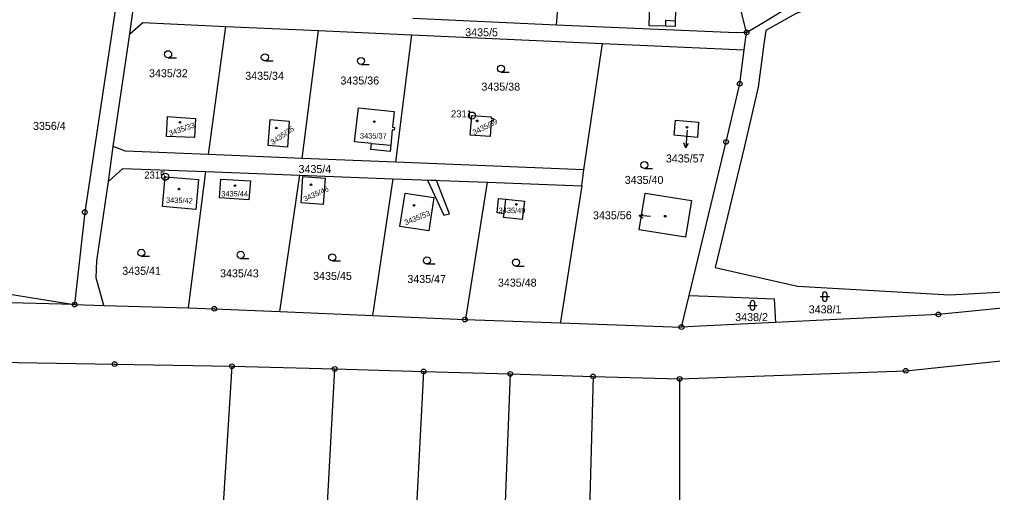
# Model space of a CAD drawing. Extents: x -644096 to -634268, y -1141430 to -1133463.
# Drawn here: x -641913.6 to -641706.9, y -1138498.2 to -1138397.7 of the extents above; entities that cross this region are included whole.
import ezdxf

# ---------------------------------------------------------------- set-up
doc = ezdxf.new("R2010")
doc.units = 0
for name, color, linetype in [('_CIVIL_CONSTRUCTION', 7, 'Continuous'), ('B_Hranice _3D', 7, 'Continuous'), ('M_Svah_Nasyp', 7, 'Continuous'), ('M_Svah_Zarez', 7, 'Continuous'), ('svrsek_osa_sjezdy', 7, 'Continuous'), ('svrsek_osa_VRT', 7, 'Continuous'), ('svrsek_popisy_VRT', 7, 'Continuous'), ('terminal_VRT', 7, 'Continuous')]:
    doc.layers.add(name, color=color, linetype=linetype)

msp = doc.modelspace()

# ---------------------------------------------------------------- linework, layer by layer
at = {"layer": '_CIVIL_CONSTRUCTION'}
for centre, radius in [((-641759.13, -1138400.46), 0.5), ((-641759.13, -1138400.46), 0.0303), ((-641760.59, -1138411.36), 0.5), ((-641760.59, -1138411.36), 0.0303), ((-641817.46, -1138418.12), 0.75), ((-641817.46, -1138418.12), 0.03), ((-641763.48, -1138423.7), 0.5), ((-641763.48, -1138423.7), 0.0303), ((-641882.61, -1138431.12), 0.75), ((-641882.61, -1138431.12), 0.03), ((-641899.7, -1138438.64), 0.5), ((-641899.7, -1138438.64), 0.0303), ((-641901.86, -1138458.28), 0.5), ((-641901.86, -1138458.28), 0.0303), ((-641872.19, -1138459.15), 0.5), ((-641872.19, -1138459.15), 0.0303), ((-641718.38, -1138460.38), 0.5), ((-641718.38, -1138460.38), 0.0303), ((-641818.96, -1138461.46), 0.5), ((-641818.96, -1138461.46), 0.0303), ((-641772.95, -1138463.07), 0.5), ((-641772.95, -1138463.07), 0.0303), ((-641893.38, -1138470.93), 0.5), ((-641893.38, -1138470.93), 0.0303), ((-641868.45, -1138471.36), 0.5), ((-641868.45, -1138471.36), 0.0303), ((-641846.6, -1138471.95), 0.5), ((-641846.6, -1138471.95), 0.0303), ((-641827.75, -1138472.46), 0.5), ((-641827.75, -1138472.46), 0.0303), ((-641809.32, -1138473), 0.5), ((-641725.33, -1138472.34), 0.5), ((-641725.33, -1138472.34), 0.0303), ((-641809.32, -1138473), 0.0303), ((-641791.74, -1138473.55), 0.5), ((-641791.74, -1138473.55), 0.0303), ((-641773.35, -1138474.08), 0.5), ((-641773.35, -1138474.08), 0.0303)]:
    msp.add_circle(centre, radius, dxfattribs=at)
at = {"layer": 'B_Hranice _3D'}
msp.add_lwpolyline([(-641823.42, -1138439.31), (-641822.2, -1138438.99), (-641825.01, -1138431.89), (-641826.87, -1138431.81)], close=True, dxfattribs=at)
at = {"layer": 'M_Svah_Nasyp'}
for p, q in [((-641838.81, -1138424.04), (-641834.72, -1138424.44)), ((-641810.65, -1138438.96), (-641810.27, -1138435.9))]:
    msp.add_line(p, q, dxfattribs=at)
msp.add_lwpolyline([(-641776.29, -1138399.16), (-641776.27, -1138397.88), (-641774.26, -1138397.96)], dxfattribs=at)
at = {"layer": 'M_Svah_Zarez'}
for centre in [(-641816.36, -1138419.25), (-641879.48, -1138419.56), (-641859.03, -1138420.76), (-641838.19, -1138419.4), (-641771.77, -1138420.59), (-641879.67, -1138433.74), (-641867.78, -1138433), (-641851.64, -1138432.82), (-641829.78, -1138437.2), (-641808.05, -1138437), (-641776.41, -1138439.5)]:
    msp.add_circle(centre, 0.175, dxfattribs=at)
at = {"layer": 'svrsek_osa_sjezdy'}
for p, q in [((-641882, -1138405.84), (-641880.25, -1138405.84)), ((-641861.45, -1138406.49), (-641859.7, -1138406.49)), ((-641841.02, -1138407.26), (-641839.27, -1138407.26)), ((-641811.29, -1138408.9), (-641809.54, -1138408.9)), ((-641780.83, -1138429.37), (-641779.08, -1138429.37)), ((-641887.69, -1138448.01), (-641885.94, -1138448.01)), ((-641866.59, -1138448.45), (-641864.84, -1138448.45)), ((-641847.14, -1138449), (-641845.39, -1138449)), ((-641827.02, -1138449.65), (-641825.27, -1138449.65)), ((-641808.11, -1138450.09), (-641806.36, -1138450.09)), ((-641743.03, -1138456.08), (-641743.03, -1138457.08)), ((-641742.03, -1138457.08), (-641742.03, -1138456.08)), ((-641758.36, -1138457.94), (-641758.36, -1138458.94)), ((-641757.36, -1138458.94), (-641757.36, -1138457.94)), ((-641743.53, -1138456.58), (-641741.53, -1138456.58)), ((-641758.86, -1138458.44), (-641756.86, -1138458.44))]:
    msp.add_line(p, q, dxfattribs=at)
for centre in [(-641882, -1138405.09), (-641861.45, -1138405.74), (-641841.02, -1138406.51), (-641811.29, -1138408.15), (-641780.83, -1138428.62), (-641887.69, -1138447.26), (-641866.59, -1138447.7), (-641847.14, -1138448.25), (-641827.02, -1138448.9), (-641808.11, -1138449.34)]:
    msp.add_circle(centre, 0.75, dxfattribs=at)
for centre, start, end in [((-641742.53, -1138456.08), 0, 180), ((-641757.86, -1138457.94), 0, 180), ((-641742.53, -1138457.08), 180, 359.9879), ((-641757.86, -1138458.94), 180, 359.9879)]:
    msp.add_arc(centre, 0.5, start, end, dxfattribs=at)
at = {"layer": 'svrsek_popisy_VRT'}
for p, q in [((-641771.79, -1138421.95), (-641772.05, -1138424.94)), ((-641771.73, -1138421.24), (-641771.79, -1138421.95)), ((-641772.05, -1138424.94), (-641772.46, -1138423.9)), ((-641772.05, -1138424.94), (-641771.46, -1138423.99)), ((-641781.91, -1138439.38), (-641781.08, -1138439.05)), ((-641779.52, -1138439.59), (-641781.91, -1138439.38)), ((-641781.91, -1138439.38), (-641781.15, -1138439.85))]:
    msp.add_line(p, q, dxfattribs=at)
at = {"layer": 'terminal_VRT'}
for p, q in [((-641759.13, -1138400.46), (-641762.62, -1138386.4)), ((-641890.1, -1138400.73), (-641888.99, -1138392.64)), ((-641799.53, -1138398.88), (-641830.03, -1138397.52)), ((-641873.44, -1138426.42), (-641869.71, -1138399.17)), ((-641869.71, -1138399.17), (-641850.09, -1138400.07)), ((-641853.53, -1138427.23), (-641850.09, -1138400.07)), ((-641850.09, -1138400.07), (-641830.25, -1138400.97)), ((-641759.63, -1138404.18), (-641759.13, -1138400.46)), ((-641893.65, -1138424.69), (-641890.1, -1138400.73)), ((-641833.64, -1138428.03), (-641830.25, -1138400.97)), ((-641830.25, -1138400.97), (-641789.72, -1138402.81)), ((-641793.71, -1138429.65), (-641789.72, -1138402.81)), ((-641789.72, -1138402.81), (-641759.63, -1138404.18)), ((-641894.65, -1138432.11), (-641893.65, -1138424.69)), ((-641853.53, -1138427.23), (-641873.44, -1138426.42)), ((-641833.64, -1138428.03), (-641853.53, -1138427.23)), ((-641793.71, -1138429.65), (-641833.64, -1138428.03)), ((-641877.66, -1138458.99), (-641873.99, -1138430.01)), ((-641873.99, -1138430.01), (-641854.04, -1138430.77)), ((-641858.26, -1138459.75), (-641854.04, -1138430.77)), ((-641854.04, -1138430.77), (-641834.17, -1138431.53)), ((-641794.13, -1138433.06), (-641793.71, -1138429.65)), ((-641838.48, -1138460.61), (-641834.17, -1138431.53)), ((-641834.17, -1138431.53), (-641814.15, -1138432.3)), ((-641814.15, -1138432.3), (-641794.13, -1138433.06)), ((-641901.86, -1138458.28), (-641923.49, -1138457.73)), ((-641901.86, -1138458.28), (-641895.63, -1138458.46)), ((-641772.95, -1138463.07), (-641771.33, -1138456.32)), ((-641895.63, -1138458.46), (-641877.66, -1138458.99)), ((-641858.26, -1138459.75), (-641838.48, -1138460.61)), ((-641818.77, -1138461.47), (-641798.68, -1138462.16)), ((-641798.68, -1138462.16), (-641772.95, -1138463.07)), ((-641868.45, -1138471.36), (-641846.6, -1138471.95)), ((-641846.6, -1138471.95), (-641827.75, -1138472.46)), ((-641827.75, -1138472.46), (-641809.32, -1138473)), ((-641809.32, -1138473), (-641791.74, -1138473.55)), ((-641791.74, -1138473.55), (-641773.35, -1138474.08))]:
    msp.add_line(p, q, dxfattribs=at)
for points in [[(-641615.34, -1138338.9), (-641625.35, -1138344.57), (-641637.86, -1138356.06), (-641681.22, -1138367.23), (-641703.61, -1138373.17), (-641728.11, -1138388.23), (-641748.77, -1138396.54), (-641755.06, -1138400.04), (-641755.45, -1138402.97), (-641756.65, -1138412.09), (-641759.6, -1138424.62), (-641765.78, -1138450.37), (-641748.32, -1138454.34), (-641715.97, -1138456.23), (-641677.07, -1138454.07), (-641654.84, -1138452.11), (-641638.3, -1138451.47), (-641638.71, -1138453.42)], [(-641759.13, -1138400.46), (-641754.77, -1138397.83), (-641749.8, -1138394.83), (-641728.64, -1138386.83), (-641704.51, -1138371.13), (-641681.84, -1138365.33), (-641661.76, -1138357.24)], [(-641799.53, -1138398.88), (-641797.88, -1138378.53), (-641797.77, -1138377.13)], [(-641891.57, -1138384.42), (-641899.7, -1138438.64), (-641901.86, -1138458.28)], [(-641774.26, -1138397.96), (-641774.28, -1138399.21), (-641776.29, -1138399.16), (-641779.83, -1138399.06), (-641779.66, -1138394), (-641774.16, -1138394.15), (-641774.26, -1138397.96)], [(-641890.1, -1138400.73), (-641887.35, -1138398.37), (-641869.71, -1138399.17)], [(-641759.13, -1138400.46), (-641761.37, -1138400.57), (-641799.53, -1138398.88)], [(-641771.33, -1138456.32), (-641763.48, -1138423.7), (-641760.59, -1138411.36), (-641759.63, -1138404.18)], [(-641834.85, -1138425.74), (-641838.94, -1138425.34), (-641838.81, -1138424.04), (-641842.41, -1138423.69), (-641841.54, -1138416.5), (-641834, -1138417.25), (-641834.33, -1138420.61), (-641833.9, -1138420.66), (-641833.96, -1138421.21), (-641834.39, -1138421.17), (-641834.72, -1138424.44), (-641834.85, -1138425.74)], [(-641876.4, -1138422.81), (-641882.37, -1138422.58), (-641882.13, -1138418.35), (-641879.31, -1138418.53), (-641876.18, -1138418.72), (-641876.4, -1138422.81)], [(-641856.66, -1138424.81), (-641860.75, -1138424.51), (-641860.32, -1138418.98), (-641856.26, -1138419.29), (-641856.66, -1138424.81)], [(-641812.92, -1138419.24), (-641813.4, -1138419.21), (-641813.6, -1138422.6), (-641817.81, -1138422.26), (-641817.52, -1138418.09), (-641813.35, -1138418.39), (-641813.37, -1138418.71), (-641812.89, -1138418.74), (-641812.92, -1138419.24)], [(-641774.22, -1138419.1), (-641769.32, -1138419.53), (-641769.58, -1138422.77), (-641774.53, -1138422.3), (-641774.22, -1138419.1)], [(-641873.44, -1138426.42), (-641891.08, -1138425.71), (-641893.65, -1138424.69)], [(-641894.65, -1138432.11), (-641891.63, -1138429.34), (-641873.99, -1138430.01)], [(-641883.17, -1138437.47), (-641882.62, -1138431.1), (-641875.57, -1138431.71), (-641876.11, -1138438.07), (-641883.17, -1138437.47)], [(-641848.65, -1138431.45), (-641849.08, -1138437), (-641853.77, -1138436.64), (-641853.35, -1138431.09), (-641848.65, -1138431.45)], [(-641895.63, -1138458.46), (-641897.25, -1138452.56), (-641897.15, -1138448.99), (-641894.65, -1138432.11)], [(-641864.83, -1138436.05), (-641871.08, -1138435.57), (-641870.78, -1138431.61), (-641864.52, -1138431.99), (-641864.83, -1138436.05)], [(-641818.77, -1138461.47), (-641818.76, -1138461.37), (-641814.15, -1138432.3)], [(-641794.13, -1138433.06), (-641798.65, -1138461.95), (-641798.68, -1138462.16)], [(-641831.68, -1138434.57), (-641825.55, -1138435.51), (-641826.6, -1138442.63), (-641832.75, -1138441.7), (-641831.68, -1138434.57)], [(-641780.68, -1138434.62), (-641770.83, -1138436.18), (-641772.09, -1138443.95), (-641781.92, -1138442.38), (-641780.68, -1138434.62)], [(-641810.74, -1138439.75), (-641810.65, -1138438.96), (-641812.13, -1138438.8), (-641811.8, -1138435.73), (-641810.27, -1138435.9), (-641806.27, -1138436.3), (-641806.78, -1138440.18), (-641810.74, -1138439.75)], [(-641638.71, -1138453.42), (-641676.91, -1138456.26), (-641718.38, -1138460.38), (-641752.98, -1138462.08)], [(-641923.13, -1138454.89), (-641902.85, -1138458.12), (-641901.86, -1138458.28)], [(-641771.33, -1138456.32), (-641767.33, -1138456.48), (-641753.25, -1138457.04), (-641752.98, -1138462.08)], [(-641877.66, -1138458.99), (-641872.19, -1138459.15), (-641858.26, -1138459.75)], [(-641838.48, -1138460.61), (-641818.96, -1138461.46), (-641818.77, -1138461.47)], [(-641752.98, -1138462.08), (-641768.95, -1138462.87), (-641772.95, -1138463.07)], [(-641934.58, -1138470.23), (-641893.38, -1138470.93), (-641868.45, -1138471.36)], [(-641773.35, -1138474.08), (-641725.33, -1138472.34), (-641697.63, -1138469.45)], [(-641868.45, -1138471.36), (-641875.68, -1138586.58), (-641875.85, -1138589.58)], [(-641853.02, -1138588.14), (-641852.77, -1138585.15), (-641846.6, -1138471.95)], [(-641827.75, -1138472.46), (-641831.67, -1138547.54), (-641835.26, -1138629.4)], [(-641809.32, -1138473), (-641812.67, -1138558.5), (-641816.28, -1138630.96)], [(-641791.74, -1138473.55), (-641794.22, -1138564.23), (-641795.72, -1138626.94)], [(-641773.35, -1138474.08), (-641773.34, -1138530.03), (-641777.31, -1138630.13), (-641778.09, -1138649.61)]]:
    msp.add_lwpolyline(points, dxfattribs=at)

# ---------------------------------------------------------------- texts
at = {"layer": '_CIVIL_CONSTRUCTION'}
for s, p in [('2311', (-641821.91, -1138418.5)), ('2315', (-641887.06, -1138431.5))]:
    msp.add_text(s, height=1.5, dxfattribs=at).set_placement(p)
at = {"layer": 'svrsek_osa_VRT'}
for s, height, p in [('3435/5', 1.7, (-641818.89, -1138401.27)), ('3435/32', 1.7, (-641886.06, -1138409.98)), ('3435/34', 1.7, (-641865.62, -1138410.52)), ('3435/36', 1.7, (-641845.4, -1138411.52)), ('3435/38', 1.7, (-641815.45, -1138412.82)), ('3356/4', 1.7, (-641910.7, -1138421.16)), ('3435/37', 1.14, (-641841.25, -1138423)), ('3435/57', 1.7, (-641776.27, -1138428.08)), ('3435/4', 1.7, (-641854.3, -1138430.33)), ('3435/40', 1.7, (-641785.01, -1138432.64)), ('3435/44', 1.14, (-641870.7, -1138435.3)), ('3435/56', 1.7, (-641791.75, -1138440.15)), ('3435/41', 1.7, (-641891.74, -1138451.95)), ('3435/43', 1.7, (-641870.97, -1138452.49)), ('3435/45', 1.7, (-641851.19, -1138453.03)), ('3435/47', 1.7, (-641831.19, -1138453.69)), ('3435/48', 1.7, (-641811.95, -1138454.46)), ('3438/1', 1.7, (-641745.93, -1138460.14)), ('3438/2', 1.7, (-641761.54, -1138461.78))]:
    msp.add_text(s, height=height, dxfattribs=at).set_placement(p)
for s, rotation, p in [('3435/39', 27, (-641816.95, -1138422.29)), ('3435/33', 19, (-641881.62, -1138422.47)), ('3435/35', 35, (-641859.76, -1138424.41)), ('3435/46', 24, (-641852.96, -1138436.43)), ('3435/42', 358, (-641882.46, -1138436.6)), ('3435/49', 359, (-641811.81, -1138438.8)), ('3435/53', 22, (-641831.52, -1138441.43))]:
    msp.add_text(s, height=1.14, rotation=rotation, dxfattribs=at).set_placement(p)

doc.saveas('drawing.dxf')
